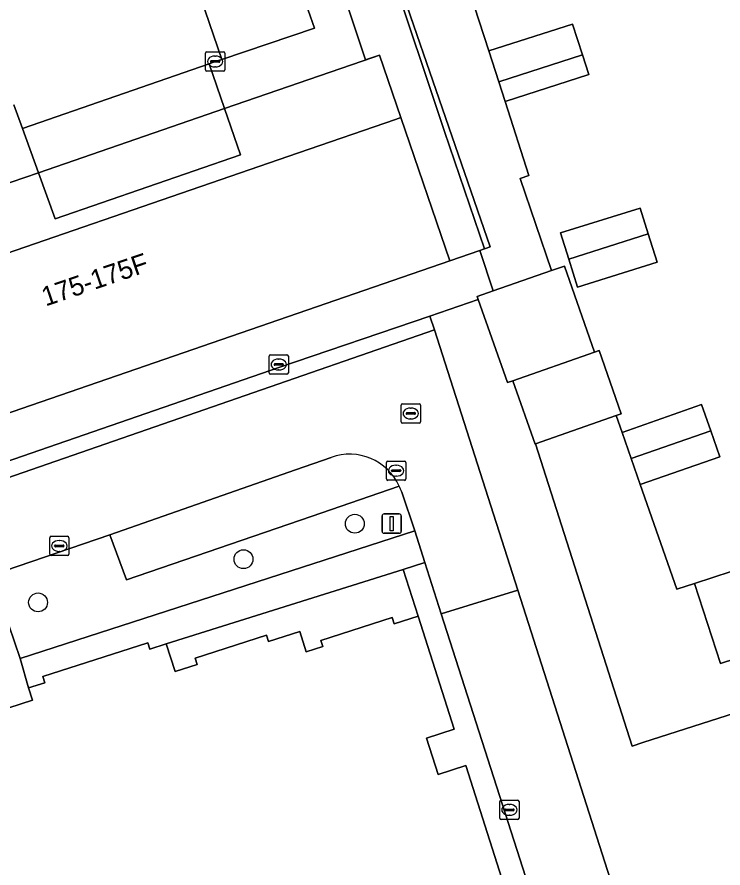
# Model space of a CAD drawing. Extents: x 159716 to 160783, y 383290 to 384031.
# Drawn here: x 160006.18 to 160042.81, y 383654.53 to 383698.64 of the extents above; entities that cross this region are included whole.
import ezdxf

# ---------------------------------------------------------------- set-up
doc = ezdxf.new("R2010")
doc.units = 0
for name, color, linetype in [('IMGEO_Boom', 7, 'Continuous'), ('IMGEO_Erf', 7, 'Continuous'), ('IMGEO_Groenvoorziening', 7, 'Continuous'), ('IMGEO_Hek', 7, 'Continuous'), ('IMGEO_Kolk', 7, 'Continuous'), ('IMGEO_Lichtmast', 7, 'Continuous'), ('IMGEO_Muur', 7, 'Continuous'), ('IMGEO_Pand', 7, 'Continuous'), ('IMGEO_Pand_nummerreeks', 7, 'Continuous'), ('IMGEO_Pand_overbouw', 7, 'Continuous'), ('IMGEO_Parkeervlak_open', 7, 'Continuous'), ('IMGEO_Rijbaan_lokaal_open', 7, 'Continuous'), ('IMGEO_Rioolput', 7, 'Continuous'), ('IMGEO_Voetpad_open', 7, 'Continuous')]:
    doc.layers.add(name, color=color, linetype=linetype)

msp = doc.modelspace()

# ---------------------------------------------------------------- linework, layer by layer
at = {"layer": 'IMGEO_Boom'}
for centre in [(160023.707, 383672.373), (160017.932, 383670.536), (160007.276, 383668.297)]:
    msp.add_circle(centre, 0.489, dxfattribs=at)
at = {"layer": 'IMGEO_Erf'}
for points in [[(160019.79, 383718.373), (160028.353, 383692.708), (160030.443, 383686.627), (160030.733, 383686.726), (160023.62, 383707.297)], [(160029.654, 383699.973), (160030.654, 383696.881), (160035.005, 383698.272), (160035.522, 383696.674), (160035.851, 383695.658), (160031.503, 383694.253), (160032.739, 383690.423), (160032.285, 383690.268), (160033.917, 383685.497), (160034.578, 383685.727), (160036.135, 383681.263), (160036.378, 383681.348), (160037.523, 383678.064), (160037.27, 383677.976), (160037.572, 383677.109), (160041.698, 383678.548), (160042.17, 383677.196), (160042.641, 383675.844), (160038.516, 383674.405), (160040.406, 383668.975), (160041.326, 383669.276), (160047.042, 383671.144)], [(160054.32, 383666.043), (160038.652, 383661.03), (160038.09, 383660.85), (160033.078, 383676.514), (160033.055, 383676.506), (160031.909, 383679.789), (160031.62, 383679.688), (160030.115, 383684.004), (160027.592, 383683.141), (160027.842, 383682.419), (160032.165, 383668.926), (160044.76, 383629.609)]]:
    msp.add_lwpolyline(points, dxfattribs=at)
msp.add_lwpolyline([(160039.384, 383685.926), (160035.258, 383684.639), (160034.805, 383686.09), (160034.382, 383687.445), (160038.508, 383688.732), (160038.922, 383687.407)], close=True, dxfattribs=at)
at = {"layer": 'IMGEO_Groenvoorziening'}
for points in [[(159980.501, 383659.678), (159985.149, 383667.63), (160027.842, 383682.419), (160027.592, 383683.141), (160019.768, 383680.464), (160000, 383673.646), (159996.245, 383672.351), (159985.033, 383668.507), (159984.513, 383668.305), (159979.602, 383660.119)], [(160026.017, 383674.324), (160021.438, 383672.753), (160011.858, 383669.469), (160011, 383671.799)], [(160011, 383671.799), (160004.864, 383669.707), (160006.351, 383665.382), (160026.815, 383672.011), (160026.139, 383674.009)]]:
    msp.add_lwpolyline(points, dxfattribs=at)
msp.add_lwpolyline([(160013.926, 383666.148), (160014.381, 383664.722), (160015.523, 383665.086), (160015.42, 383665.41), (160019.128, 383666.593), (160019.232, 383666.271), (160020.849, 383666.788), (160021.187, 383665.732), (160022.043, 383666.005), (160021.94, 383666.329), (160025.648, 383667.512), (160025.752, 383667.19), (160026.989, 383667.585), (160026.216, 383669.998)], close=True, dxfattribs=at)
msp.add_arc((160023.525, 383673.178), 2.743, 17.6417, 24.7012, dxfattribs=at)
at = {"layer": 'IMGEO_Hek'}
msp.add_lwpolyline([(160028.196, 383667.71), (160032.165, 383668.926)], dxfattribs=at)
at = {"layer": 'IMGEO_Kolk'}
for p, q in [((160015.963, 383695.907), (160015.963, 383696.759)), ((160016.038, 383696.833), (160016.89, 383696.833)), ((160016.964, 383696.759), (160016.964, 383695.907)), ((160016.222, 383696.327), (160016.222, 383696.339)), ((160016.66, 383696.29), (160016.262, 383696.29)), ((160016.265, 383696.376), (160016.663, 383696.376)), ((160016.451, 383696.613), (160016.476, 383696.613)), ((160016.706, 383696.339), (160016.706, 383696.327)), ((160016.89, 383695.833), (160016.038, 383695.833)), ((160016.474, 383696.053), (160016.449, 383696.053)), ((160019.261, 383680.202), (160019.261, 383681.054)), ((160019.336, 383681.128), (160020.188, 383681.128)), ((160019.749, 383680.908), (160019.774, 383680.908)), ((160020.262, 383681.054), (160020.262, 383680.202)), ((160019.52, 383680.622), (160019.52, 383680.634)), ((160019.958, 383680.585), (160019.56, 383680.585)), ((160019.563, 383680.671), (160019.961, 383680.671)), ((160019.772, 383680.348), (160019.747, 383680.348)), ((160020.004, 383680.634), (160020.004, 383680.622)), ((160020.188, 383680.128), (160019.336, 383680.128)), ((160025.351, 383674.698), (160025.351, 383675.55)), ((160025.426, 383675.624), (160026.278, 383675.624)), ((160026.352, 383675.55), (160026.352, 383674.698)), ((160025.61, 383675.118), (160025.61, 383675.13)), ((160026.048, 383675.081), (160025.65, 383675.081)), ((160025.653, 383675.167), (160026.051, 383675.167)), ((160025.839, 383675.404), (160025.864, 383675.404)), ((160026.094, 383675.13), (160026.094, 383675.118)), ((160026.278, 383674.624), (160025.426, 383674.624)), ((160025.862, 383674.844), (160025.837, 383674.844)), ((160007.879, 383670.796), (160007.879, 383671.648)), ((160007.954, 383671.722), (160008.806, 383671.722)), ((160008.367, 383671.502), (160008.392, 383671.502)), ((160008.88, 383671.648), (160008.88, 383670.796)), ((160008.138, 383671.216), (160008.138, 383671.228)), ((160008.576, 383671.179), (160008.178, 383671.179)), ((160008.181, 383671.265), (160008.579, 383671.265)), ((160008.622, 383671.228), (160008.622, 383671.216)), ((160008.806, 383670.722), (160007.954, 383670.722)), ((160008.39, 383670.942), (160008.365, 383670.942)), ((160031.228, 383657.118), (160031.228, 383657.97)), ((160031.303, 383658.044), (160032.155, 383658.044)), ((160031.716, 383657.824), (160031.741, 383657.824)), ((160032.229, 383657.97), (160032.229, 383657.118)), ((160031.487, 383657.538), (160031.487, 383657.55)), ((160031.925, 383657.501), (160031.527, 383657.501)), ((160031.53, 383657.587), (160031.928, 383657.587)), ((160031.971, 383657.55), (160031.971, 383657.538)), ((160032.155, 383657.044), (160031.303, 383657.044)), ((160031.739, 383657.264), (160031.714, 383657.264))]:
    msp.add_line(p, q, dxfattribs=at)
for points in [[(160015.963, 383695.907), (160015.963, 383696.759)], [(160016.038, 383696.833), (160016.89, 383696.833)], [(160016.964, 383696.759), (160016.964, 383695.907)], [(160016.89, 383695.833), (160016.038, 383695.833)], [(160019.261, 383680.202), (160019.261, 383681.054)], [(160019.336, 383681.128), (160020.188, 383681.128)], [(160020.262, 383681.054), (160020.262, 383680.202)], [(160020.188, 383680.128), (160019.336, 383680.128)], [(160025.351, 383674.698), (160025.351, 383675.55)], [(160025.426, 383675.624), (160026.278, 383675.624)], [(160026.352, 383675.55), (160026.352, 383674.698)], [(160026.278, 383674.624), (160025.426, 383674.624)], [(160007.879, 383670.796), (160007.879, 383671.648)], [(160007.954, 383671.722), (160008.806, 383671.722)], [(160008.88, 383671.648), (160008.88, 383670.796)], [(160008.806, 383670.722), (160007.954, 383670.722)], [(160031.228, 383657.118), (160031.228, 383657.97)], [(160031.303, 383658.044), (160032.155, 383658.044)], [(160032.229, 383657.97), (160032.229, 383657.118)], [(160032.155, 383657.044), (160031.303, 383657.044)]]:
    msp.add_lwpolyline(points, dxfattribs=at)
for centre, radius, start, end in [((160016.04, 383696.757), 0.0765, 91.552, 178.448), ((160016.04, 383696.757), 0.0765, 91.552, 178.448), ((160016.888, 383696.757), 0.0765, 1.552, 88.448), ((160016.888, 383696.757), 0.0765, 1.552, 88.448), ((160016.262, 383696.336), 0.0403, 85.8775, 175.7526), ((160016.259, 383696.326), 0.0366, 178.938, 274.7102), ((160016.663, 383696.333), 0.043, 264.8664, 352.4533), ((160016.667, 383696.338), 0.0386, 1.7309, 96.639), ((160016.04, 383695.909), 0.0765, 181.552, 268.448), ((160016.04, 383695.909), 0.0765, 181.552, 268.448), ((160016.888, 383695.909), 0.0765, 271.552, 358.448), ((160016.888, 383695.909), 0.0765, 271.552, 358.448), ((160019.338, 383681.052), 0.0765, 91.552, 178.448), ((160019.338, 383681.052), 0.0765, 91.552, 178.448), ((160020.186, 383681.052), 0.0765, 1.552, 88.448), ((160020.186, 383681.052), 0.0765, 1.552, 88.448), ((160019.56, 383680.631), 0.0403, 85.8775, 175.7526), ((160019.557, 383680.621), 0.0366, 178.938, 274.7102), ((160019.961, 383680.628), 0.043, 264.8664, 352.4533), ((160019.965, 383680.633), 0.0386, 1.7309, 96.639), ((160019.338, 383680.204), 0.0765, 181.552, 268.448), ((160019.338, 383680.204), 0.0765, 181.552, 268.448), ((160020.186, 383680.204), 0.0765, 271.552, 358.448), ((160020.186, 383680.204), 0.0765, 271.552, 358.448), ((160025.428, 383675.548), 0.0765, 91.552, 178.448), ((160025.428, 383675.548), 0.0765, 91.552, 178.448), ((160026.276, 383675.548), 0.0765, 1.552, 88.448), ((160026.276, 383675.548), 0.0765, 1.552, 88.448), ((160025.65, 383675.127), 0.0403, 85.8775, 175.7526), ((160025.647, 383675.117), 0.0366, 178.938, 274.7102), ((160026.051, 383675.124), 0.043, 264.8664, 352.4533), ((160026.055, 383675.129), 0.0386, 1.7309, 96.639), ((160025.428, 383674.7), 0.0765, 181.552, 268.448), ((160025.428, 383674.7), 0.0765, 181.552, 268.448), ((160026.276, 383674.7), 0.0765, 271.552, 358.448), ((160026.276, 383674.7), 0.0765, 271.552, 358.448), ((160007.956, 383671.646), 0.0765, 91.552, 178.448), ((160007.956, 383671.646), 0.0765, 91.552, 178.448), ((160008.804, 383671.646), 0.0765, 1.552, 88.448), ((160008.804, 383671.646), 0.0765, 1.552, 88.448), ((160008.178, 383671.225), 0.0403, 85.8775, 175.7526), ((160008.175, 383671.215), 0.0366, 178.938, 274.7102), ((160008.579, 383671.222), 0.043, 264.8664, 352.4533), ((160008.583, 383671.227), 0.0386, 1.7309, 96.639), ((160007.956, 383670.798), 0.0765, 181.552, 268.448), ((160007.956, 383670.798), 0.0765, 181.552, 268.448), ((160008.804, 383670.798), 0.0765, 271.552, 358.448), ((160008.804, 383670.798), 0.0765, 271.552, 358.448), ((160031.305, 383657.968), 0.0765, 91.552, 178.448), ((160031.305, 383657.968), 0.0765, 91.552, 178.448), ((160032.153, 383657.968), 0.0765, 1.552, 88.448), ((160032.153, 383657.968), 0.0765, 1.552, 88.448), ((160031.527, 383657.547), 0.0403, 85.8775, 175.7526), ((160031.524, 383657.537), 0.0366, 178.938, 274.7102), ((160031.928, 383657.544), 0.043, 264.8664, 352.4533), ((160031.932, 383657.549), 0.0386, 1.7309, 96.639), ((160031.305, 383657.12), 0.0765, 181.552, 268.448), ((160031.305, 383657.12), 0.0765, 181.552, 268.448), ((160032.153, 383657.12), 0.0765, 271.552, 358.448), ((160032.153, 383657.12), 0.0765, 271.552, 358.448)]:
    msp.add_arc(centre, radius, start, end, dxfattribs=at)
for centre, major_axis, ratio, start_param, end_param in [((160016.45, 383696.333), (-0.387, 0.002), 0.722429, 4.712389, 7.853982), ((160016.475, 383696.333), (-0.39, 0.002), 0.717154, 1.570796, 4.712389), ((160019.748, 383680.628), (-0.387, 0.002), 0.722429, 4.712389, 7.853982), ((160019.773, 383680.628), (-0.39, 0.002), 0.717154, 1.570796, 4.712389), ((160025.838, 383675.124), (-0.387, 0.002), 0.722429, 4.712389, 7.853982), ((160025.863, 383675.124), (-0.39, 0.002), 0.717154, 1.570796, 4.712389), ((160008.366, 383671.222), (-0.387, 0.002), 0.722429, 4.712389, 7.853982), ((160008.391, 383671.222), (-0.39, 0.002), 0.717154, 1.570796, 4.712389), ((160031.715, 383657.544), (-0.387, 0.002), 0.722429, 4.712389, 7.853982), ((160031.74, 383657.544), (-0.39, 0.002), 0.717154, 1.570796, 4.712389)]:
    msp.add_ellipse(centre, major_axis=major_axis, ratio=ratio, start_param=start_param, end_param=end_param, dxfattribs=at)
at = {"layer": 'IMGEO_Lichtmast'}
for p, q in [((160025.225, 383672.88), (160026.015, 383672.88)), ((160026.015, 383672.88), (160025.225, 383672.88)), ((160025.125, 383671.98), (160025.125, 383672.78)), ((160025.125, 383672.78), (160025.125, 383671.98)), ((160026.115, 383672.78), (160026.115, 383671.98)), ((160026.115, 383671.98), (160026.115, 383672.78)), ((160026.015, 383671.88), (160025.225, 383671.88)), ((160025.225, 383671.88), (160026.015, 383671.88))]:
    msp.add_line(p, q, dxfattribs=at)
msp.add_lwpolyline([(160025.545, 383672.755), (160025.695, 383672.755), (160025.695, 383672.005), (160025.545, 383672.005), (160025.545, 383672.755)], dxfattribs=at)
for centre, start, end in [((160025.225, 383672.78), 90, 180), ((160025.225, 383672.78), 90, 180), ((160026.015, 383672.78), 0, 90), ((160026.015, 383672.78), 360, 90), ((160025.225, 383671.98), 180, 270), ((160025.225, 383671.98), 180, 270), ((160026.015, 383671.98), 270, 0), ((160026.015, 383671.98), 270, 0)]:
    msp.add_arc(centre, 0.1, start, end, dxfattribs=at)
at = {"layer": 'IMGEO_Muur'}
for points in [[(160030.199, 383686.542), (160030.733, 383686.726), (160019.23, 383720.1)], [(160028.637, 383686.005), (160030.199, 383686.542)]]:
    msp.add_lwpolyline(points, dxfattribs=at)
at = {"layer": 'IMGEO_Pand'}
for points in [[(160019.79, 383718.373), (160019.23, 383720.1), (160018.082, 383723.644), (160015.167, 383722.238), (160016.634, 383719.298), (160018.437, 383715.685), (160017.924, 383715.429), (160024.264, 383696.413), (160024.993, 383696.666), (160026.1, 383693.426), (160028.637, 383686.005), (160030.199, 383686.543), (160030.443, 383686.627), (160028.353, 383692.708)], [(160035.005, 383698.272), (160030.654, 383696.881), (160031.171, 383695.282), (160035.522, 383696.674)], [(160035.522, 383696.674), (160031.171, 383695.282), (160031.503, 383694.253), (160035.851, 383695.658)], [(160028.637, 383686.005), (160026.1, 383693.426), (160025.819, 383693.33), (160020.78, 383691.596), (160000, 383684.443), (159994.923, 383682.695), (159993.81, 383685.92), (159980.702, 383681.387), (159984.364, 383670.756), (160000, 383676.141)], [(160034.805, 383686.09), (160038.922, 383687.407), (160038.508, 383688.732), (160034.382, 383687.445)], [(160034.805, 383686.09), (160035.258, 383684.639), (160039.384, 383685.926), (160038.922, 383687.407)], [(160033.917, 383685.497), (160030.886, 383684.439), (160030.063, 383684.152), (160030.115, 383684.004), (160031.62, 383679.688), (160031.909, 383679.789), (160036.135, 383681.263), (160034.578, 383685.727)], [(160036.135, 383681.263), (160031.909, 383679.789), (160033.055, 383676.506), (160033.078, 383676.514), (160037.27, 383677.976), (160037.523, 383678.064), (160036.378, 383681.348)], [(160037.572, 383677.109), (160038.044, 383675.757), (160042.17, 383677.196), (160041.698, 383678.548)], [(160038.044, 383675.757), (160038.516, 383674.405), (160042.641, 383675.844), (160042.17, 383677.196)], [(160048.398, 383666.994), (160047.042, 383671.144), (160041.326, 383669.276), (160042.682, 383665.127)]]:
    msp.add_lwpolyline(points, close=True, dxfattribs=at)
msp.add_lwpolyline([(160031.342, 383653.983), (160029.47, 383659.844), (160028.026, 383659.38), (160027.422, 383661.259), (160028.867, 383661.724), (160026.989, 383667.585), (160025.752, 383667.19), (160025.648, 383667.512), (160021.94, 383666.329), (160022.043, 383666.005), (160021.187, 383665.732), (160020.849, 383666.788), (160019.232, 383666.271), (160019.128, 383666.593), (160015.42, 383665.41), (160015.523, 383665.086), (160014.381, 383664.722), (160013.926, 383666.148), (160013.07, 383665.875), (160012.966, 383666.197), (160007.525, 383664.459), (160007.629, 383664.136), (160006.783, 383663.865), (160006.988, 383663.227), (160004.464, 383662.417)], dxfattribs=at)
at = {"layer": 'IMGEO_Pand_overbouw'}
msp.add_lwpolyline([(160020.78, 383691.596), (160025.819, 383693.33), (160026.1, 383693.426), (160024.993, 383696.666), (160024.636, 383696.531), (160016.945, 383693.893), (160007.297, 383690.568), (160004.449, 383689.586), (160000, 383688.053), (159994.827, 383686.271), (159993.81, 383685.92), (159994.923, 383682.695), (160000, 383684.443)], close=True, dxfattribs=at)
at = {"layer": 'IMGEO_Parkeervlak_open'}
for points in [[(160016.813, 383696.442), (160021.609, 383698.062), (160021.29, 383698.99), (160020.056, 383702.534), (160015.289, 383700.894)], [(160006.47, 383692.864), (160007.297, 383690.568), (160016.945, 383693.893), (160016.145, 383696.216)], [(160008.159, 383688.177), (160017.77, 383691.496), (160016.945, 383693.893), (160007.297, 383690.568)]]:
    msp.add_lwpolyline(points, close=True, dxfattribs=at)
for points in [[(160022.478, 383675.812), (160020.631, 383675.163), (160011, 383671.799), (160011.858, 383669.469), (160021.438, 383672.753)], [(160021.438, 383672.753), (160026.017, 383674.324)]]:
    msp.add_lwpolyline(points, dxfattribs=at)
msp.add_arc((160023.44, 383673.149), 2.832, 24.5232, 109.8674, dxfattribs=at)
at = {"layer": 'IMGEO_Rijbaan_lokaal_open'}
for points in [[(160006.018, 383694.088), (160006.47, 383692.864), (160016.145, 383696.216), (160016.464, 383696.333), (160016.813, 383696.442), (160015.289, 383700.894), (160020.056, 383702.534), (160018.264, 383707.682), (160018.196, 383707.858), (160018.105, 383708.055), (160004.618, 383701.305), (160001.864, 383699.932), (160000, 383698.994), (159997.414, 383697.694), (159997.897, 383696.702)], [(160026.139, 383674.009), (160026.815, 383672.011), (160027.345, 383670.36), (160028.196, 383667.71), (160032.165, 383668.926), (160027.842, 383682.419), (159985.149, 383667.63), (159980.501, 383659.678)], [(159988.837, 383664.179), (159990.59, 383664.795), (159998.068, 383667.367), (160002.699, 383668.969), (160004.864, 383669.707), (160011, 383671.799), (160020.631, 383675.163), (160022.478, 383675.812)]]:
    msp.add_lwpolyline(points, dxfattribs=at)
msp.add_lwpolyline([(160041.284, 383626.933), (160045.21, 383628.194), (160044.76, 383629.609), (160032.165, 383668.926), (160028.196, 383667.71), (160041.192, 383627.233)], close=True, dxfattribs=at)
for centre, radius, start, end in [((160023.44, 383673.149), 2.832, 24.5232, 109.8674), ((160023.525, 383673.178), 2.743, 17.6417, 24.7012)]:
    msp.add_arc(centre, radius, start, end, dxfattribs=at)
at = {"layer": 'IMGEO_Rioolput'}
for p, q in [((160026.186, 383678.589), (160027.038, 383678.589)), ((160026.111, 383677.663), (160026.111, 383678.515)), ((160026.37, 383678.083), (160026.37, 383678.095)), ((160026.413, 383678.132), (160026.811, 383678.132)), ((160026.599, 383678.369), (160026.624, 383678.369)), ((160026.854, 383678.095), (160026.854, 383678.083)), ((160027.112, 383678.515), (160027.112, 383677.663)), ((160026.808, 383678.046), (160026.41, 383678.046)), ((160026.622, 383677.809), (160026.597, 383677.809)), ((160027.038, 383677.589), (160026.186, 383677.589))]:
    msp.add_line(p, q, dxfattribs=at)
for points in [[(160026.186, 383678.589), (160027.038, 383678.589)], [(160026.111, 383677.663), (160026.111, 383678.515)], [(160027.112, 383678.515), (160027.112, 383677.663)], [(160027.038, 383677.589), (160026.186, 383677.589)]]:
    msp.add_lwpolyline(points, dxfattribs=at)
for centre, radius, start, end in [((160026.188, 383678.513), 0.0765, 91.552, 178.448), ((160026.188, 383678.513), 0.0765, 91.552, 178.448), ((160027.036, 383678.513), 0.0765, 1.552, 88.448), ((160027.036, 383678.513), 0.0765, 1.552, 88.448), ((160026.41, 383678.092), 0.0403, 85.8775, 175.7526), ((160026.815, 383678.094), 0.0386, 1.7309, 96.639), ((160026.188, 383677.665), 0.0765, 181.552, 268.448), ((160026.188, 383677.665), 0.0765, 181.552, 268.448), ((160026.407, 383678.082), 0.0366, 178.938, 274.7102), ((160026.811, 383678.089), 0.043, 264.8664, 352.4533), ((160027.036, 383677.665), 0.0765, 271.552, 358.448), ((160027.036, 383677.665), 0.0765, 271.552, 358.448)]:
    msp.add_arc(centre, radius, start, end, dxfattribs=at)
for centre, major_axis, ratio, start_param, end_param in [((160026.598, 383678.089), (-0.387, 0.002), 0.722429, 4.712389, 7.853982), ((160026.623, 383678.089), (-0.39, 0.002), 0.717154, 1.570796, 4.712389)]:
    msp.add_ellipse(centre, major_axis=major_axis, ratio=ratio, start_param=start_param, end_param=end_param, dxfattribs=at)
at = {"layer": 'IMGEO_Voetpad_open'}
for points in [[(159997.897, 383696.702), (159997.414, 383697.694), (159995.229, 383702.051), (159999.681, 383704.274), (160000, 383703.64), (160001.864, 383699.932), (160004.618, 383701.305), (160002.554, 383705.707), (160016.058, 383712.499), (160018.105, 383708.055), (160018.196, 383707.858), (160018.264, 383707.682), (160020.056, 383702.534), (160021.29, 383698.99), (160021.609, 383698.062), (160016.813, 383696.442), (160016.464, 383696.333), (160016.145, 383696.216), (160016.945, 383693.893), (160024.636, 383696.531), (160024.993, 383696.666), (160024.264, 383696.413), (160017.924, 383715.429)], [(160023.62, 383707.297), (160030.733, 383686.726), (160030.443, 383686.627), (160030.199, 383686.543), (160030.886, 383684.439), (160033.917, 383685.497), (160032.285, 383690.268), (160032.739, 383690.423), (160031.503, 383694.253), (160031.171, 383695.282), (160030.654, 383696.881), (160029.654, 383699.973)], [(160003.178, 383693.12), (160003.626, 383691.878), (160004.449, 383689.586), (160007.297, 383690.568), (160006.47, 383692.864), (160006.018, 383694.088)], [(160048.398, 383666.994), (160042.682, 383665.127), (160041.326, 383669.276), (160040.406, 383668.975), (160038.516, 383674.405), (160038.044, 383675.757), (160037.572, 383677.109), (160037.27, 383677.976), (160033.078, 383676.514), (160038.09, 383660.85), (160038.652, 383661.03), (160054.32, 383666.043)], [(160004.464, 383662.417), (160006.988, 383663.227), (160006.783, 383663.865), (160006.351, 383665.382), (160004.864, 383669.707)]]:
    msp.add_lwpolyline(points, dxfattribs=at)
for points in [[(160025.819, 383693.33), (160026.1, 383693.426), (160024.993, 383696.666), (160024.636, 383696.531), (160016.945, 383693.893), (160017.77, 383691.496), (160008.159, 383688.177), (160007.297, 383690.568), (160004.449, 383689.586), (160005.308, 383687.197), (160000, 383685.374), (159995.651, 383683.88), (159994.827, 383686.271), (159993.81, 383685.92), (159994.923, 383682.695), (160000, 383684.443), (160020.78, 383691.596)], [(160019.768, 383680.464), (160027.592, 383683.141), (160030.115, 383684.004), (160030.063, 383684.152), (160030.886, 383684.439), (160030.199, 383686.543), (160028.637, 383686.005), (160000, 383676.141), (159984.364, 383670.756), (159984.246, 383670.723), (159985.033, 383668.507), (159996.245, 383672.351), (160000, 383673.646)], [(160013.926, 383666.148), (160026.216, 383669.998), (160027.345, 383670.36), (160026.815, 383672.011), (160006.351, 383665.382), (160006.783, 383663.865), (160007.629, 383664.136), (160007.525, 383664.459), (160012.966, 383666.197), (160013.07, 383665.875)], [(160026.216, 383669.998), (160026.989, 383667.585), (160028.867, 383661.724), (160027.422, 383661.259), (160028.026, 383659.38), (160029.47, 383659.844), (160031.342, 383653.983), (160035.767, 383640.158), (160037.651, 383634.285), (160036.204, 383633.82), (160036.805, 383631.949), (160038.25, 383632.414), (160040.116, 383626.558), (160041.284, 383626.933), (160041.192, 383627.233), (160028.196, 383667.71), (160027.345, 383670.36)]]:
    msp.add_lwpolyline(points, close=True, dxfattribs=at)

# ---------------------------------------------------------------- texts
at = {"layer": 'IMGEO_Pand_nummerreeks'}
msp.add_text('175-175F', height=1, rotation=18.8618, dxfattribs=at).set_placement((160007.668, 383683.63))

doc.saveas('drawing.dxf')
